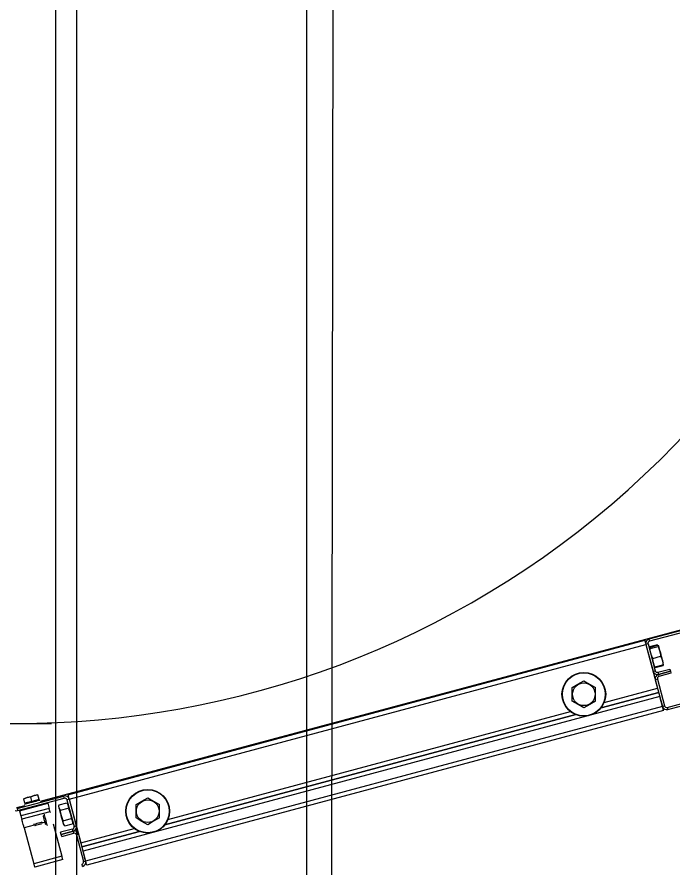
# Model space of a CAD drawing. Extents: x -264205 to -263659, y -1242401 to -1242060.
# Drawn here: x -263795.082 to -263794.654, y -1242186.417 to -1242185.862 of the extents above; entities that cross this region are included whole.
import ezdxf

# ---------------------------------------------------------------- set-up
doc = ezdxf.new("R2010")
doc.units = 0
for name, color, linetype in [('KFA_SO_10-1_PLACHTY', 7, 'Continuous'), ('KFA_SO_10-1_TRIBUNA_C_OBVOD', 7, 'Continuous'), ('OBRUBNIKY_KOMUNIKACIE_PROJEKT', 7, 'Continuous'), ('SITUACIA_DSP_2D', 7, 'Continuous')]:
    doc.layers.add(name, color=color, linetype=linetype)

msp = doc.modelspace()

# ---------------------------------------------------------------- linework, layer by layer
at = {"layer": 'KFA_SO_10-1_PLACHTY'}
msp.add_line((-263794.893, -1242195.596), (-263794.843, -1242168.189), dxfattribs=at)
at = {"layer": 'KFA_SO_10-1_TRIBUNA_C_OBVOD'}
msp.add_lwpolyline([(-263795.284, -1242101.267), (-263795.051, -1242101.819), (-263795.059, -1242226.991), (-263795.286, -1242227.548)], dxfattribs=at)
at = {"layer": 'OBRUBNIKY_KOMUNIKACIE_PROJEKT'}
msp.add_line((-263794.89278, -1242101.38224), (-263794.89278, -1242227.38224), dxfattribs=at)
at = {"layer": 'SITUACIA_DSP_2D'}
for p, q in [((-263794.89279, -1242101.38223), (-263794.89279, -1242227.38224)), ((-263795.04279, -1242101.76909), (-263795.04281, -1242226.99542)), ((-263794.58308, -1242186.24469), (-263794.66933, -1242186.26781)), ((-263794.58271, -1242186.24607), (-263794.66897, -1242186.26918)), ((-263794.63137, -1242186.25717), (-263795.06633, -1242186.37372)), ((-263795.04832, -1242186.36935), (-263794.67209, -1242186.26854)), ((-263794.67209, -1242186.26854), (-263794.67207, -1242186.2686)), ((-263794.67207, -1242186.2686), (-263794.67203, -1242186.26875)), ((-263794.66933, -1242186.26781), (-263794.66897, -1242186.26918)), ((-263795.04758, -1242186.37211), (-263794.67135, -1242186.2713)), ((-263794.67203, -1242186.26875), (-263794.67196, -1242186.26901)), ((-263794.67196, -1242186.26901), (-263794.67187, -1242186.26935)), ((-263794.67187, -1242186.26935), (-263794.67176, -1242186.26977)), ((-263794.67176, -1242186.26977), (-263794.67163, -1242186.27024)), ((-263794.67163, -1242186.27024), (-263794.67149, -1242186.27076)), ((-263794.67149, -1242186.27076), (-263794.67135, -1242186.2713)), ((-263794.66997, -1242186.27093), (-263794.67135, -1242186.2713)), ((-263794.67135, -1242186.2713), (-263794.66373, -1242186.29974)), ((-263794.67135, -1242186.2713), (-263794.66668, -1242186.28873)), ((-263794.66997, -1242186.27093), (-263794.6653, -1242186.28836)), ((-263794.669, -1242186.27375), (-263794.66893, -1242186.27333)), ((-263794.66854, -1242186.274), (-263794.669, -1242186.27375)), ((-263794.66896, -1242186.2732), (-263794.66892, -1242186.27261)), ((-263794.66893, -1242186.27338), (-263794.66896, -1242186.2732)), ((-263794.66893, -1242186.27333), (-263794.66877, -1242186.27315)), ((-263794.66892, -1242186.27261), (-263794.66381, -1242186.27124)), ((-263794.66877, -1242186.27315), (-263794.66367, -1242186.27178)), ((-263794.66854, -1242186.274), (-263794.66344, -1242186.27263)), ((-263794.66847, -1242186.27505), (-263794.66854, -1242186.274)), ((-263794.66367, -1242186.27178), (-263794.66321, -1242186.27204)), ((-263794.66328, -1242186.27245), (-263794.66344, -1242186.27263)), ((-263794.66344, -1242186.27263), (-263794.66237, -1242186.27516)), ((-263794.66321, -1242186.27204), (-263794.66328, -1242186.27245)), ((-263794.66281, -1242186.27269), (-263794.66287, -1242186.27249)), ((-263794.66287, -1242186.27249), (-263794.66287, -1242186.27249)), ((-263794.66267, -1242186.27322), (-263794.66281, -1242186.27269)), ((-263794.66245, -1242186.27405), (-263794.66267, -1242186.27322)), ((-263794.66216, -1242186.27513), (-263794.66245, -1242186.27405)), ((-263794.66791, -1242186.27782), (-263794.66847, -1242186.27505)), ((-263794.66684, -1242186.28035), (-263794.66791, -1242186.27782)), ((-263794.66684, -1242186.28035), (-263794.66174, -1242186.27898)), ((-263794.66237, -1242186.27516), (-263794.66181, -1242186.27793)), ((-263794.66182, -1242186.27638), (-263794.66216, -1242186.27513)), ((-263794.66146, -1242186.27774), (-263794.66182, -1242186.27638)), ((-263794.66181, -1242186.27793), (-263794.66174, -1242186.27898)), ((-263794.66174, -1242186.27898), (-263794.66139, -1242186.27964)), ((-263794.66109, -1242186.27911), (-263794.66146, -1242186.27774)), ((-263794.66139, -1242186.27964), (-263794.66061, -1242186.28168)), ((-263794.66075, -1242186.2804), (-263794.66109, -1242186.27911)), ((-263794.66681, -1242186.28109), (-263794.66684, -1242186.28035)), ((-263794.66645, -1242186.28331), (-263794.66681, -1242186.28109)), ((-263794.66563, -1242186.28535), (-263794.66645, -1242186.28331)), ((-263794.66537, -1242186.28584), (-263794.66026, -1242186.28447)), ((-263794.66522, -1242186.28638), (-263794.66012, -1242186.28501)), ((-263794.66044, -1242186.28155), (-263794.66075, -1242186.2804)), ((-263794.66061, -1242186.28168), (-263794.66028, -1242186.28391)), ((-263794.66019, -1242186.28247), (-263794.66044, -1242186.28155)), ((-263794.66028, -1242186.28391), (-263794.66026, -1242186.28447)), ((-263794.66002, -1242186.28311), (-263794.66019, -1242186.28247)), ((-263794.66007, -1242186.28442), (-263794.66012, -1242186.28501)), ((-263794.66011, -1242186.2842), (-263794.66007, -1242186.28442)), ((-263794.65994, -1242186.28343), (-263794.66002, -1242186.28311)), ((-263794.65993, -1242186.28346), (-263794.65994, -1242186.28343)), ((-263794.66668, -1242186.28873), (-263794.6653, -1242186.28836)), ((-263794.66574, -1242186.28558), (-263794.6656, -1242186.28576)), ((-263794.66537, -1242186.28584), (-263794.66563, -1242186.28535)), ((-263794.6656, -1242186.28576), (-263794.66537, -1242186.28584)), ((-263794.66356, -1242186.28937), (-263794.65576, -1242186.28728)), ((-263794.66356, -1242186.28937), (-263794.66319, -1242186.29075)), ((-263794.66319, -1242186.29075), (-263794.65539, -1242186.28866)), ((-263794.65539, -1242186.28866), (-263794.66319, -1242186.29075)), ((-263794.66319, -1242186.29075), (-263794.66282, -1242186.29212)), ((-263794.65502, -1242186.29003), (-263794.66282, -1242186.29212)), ((-263794.65741, -1242186.31231), (-263794.57115, -1242186.2892)), ((-263794.65704, -1242186.31369), (-263794.57078, -1242186.29058)), ((-263794.65576, -1242186.28728), (-263794.65539, -1242186.28866)), ((-263794.65539, -1242186.28866), (-263794.65502, -1242186.29003)), ((-263794.71568, -1242186.29723), (-263794.71182, -1242186.295)), ((-263794.71182, -1242186.295), (-263794.70808, -1242186.29717)), ((-263794.66383, -1242186.29387), (-263794.6652, -1242186.29424)), ((-263794.6652, -1242186.29424), (-263794.66053, -1242186.31167)), ((-263794.66383, -1242186.29387), (-263794.65915, -1242186.3113)), ((-263794.71942, -1242186.29939), (-263794.71568, -1242186.29723)), ((-263794.71942, -1242186.30049), (-263794.71942, -1242186.29939)), ((-263794.71942, -1242186.30438), (-263794.71942, -1242186.30049)), ((-263794.70808, -1242186.29717), (-263794.70422, -1242186.29939)), ((-263794.70422, -1242186.30049), (-263794.70422, -1242186.29939)), ((-263794.70422, -1242186.30438), (-263794.70422, -1242186.30049)), ((-263794.6986, -1242186.30909), (-263794.66373, -1242186.29974)), ((-263794.66225, -1242186.30525), (-263795.03848, -1242186.40606)), ((-263794.71942, -1242186.30817), (-263794.71942, -1242186.30438)), ((-263794.70422, -1242186.30817), (-263794.70422, -1242186.30438)), ((-263794.70061, -1242186.31258), (-263794.66299, -1242186.3025)), ((-263794.66299, -1242186.3025), (-263794.70061, -1242186.31258)), ((-263794.66053, -1242186.31167), (-263794.66225, -1242186.30525)), ((-263794.66053, -1242186.31167), (-263795.03676, -1242186.41248)), ((-263794.71557, -1242186.31039), (-263794.71942, -1242186.30817)), ((-263794.71182, -1242186.31256), (-263794.71557, -1242186.31039)), ((-263794.70797, -1242186.31033), (-263794.71182, -1242186.31256)), ((-263794.70422, -1242186.30817), (-263794.70797, -1242186.31033)), ((-263794.66053, -1242186.31167), (-263794.65915, -1242186.3113)), ((-263794.66039, -1242186.31221), (-263794.66053, -1242186.31167)), ((-263794.66025, -1242186.31273), (-263794.66039, -1242186.31221)), ((-263794.66012, -1242186.3132), (-263794.66025, -1242186.31273)), ((-263794.65741, -1242186.31231), (-263794.65704, -1242186.31369)), ((-263794.65979, -1242186.31443), (-263795.03602, -1242186.41524)), ((-263794.98508, -1242186.3888), (-263794.71713, -1242186.317)), ((-263794.71713, -1242186.317), (-263794.98508, -1242186.3888)), ((-263794.98306, -1242186.38531), (-263794.72062, -1242186.31499)), ((-263794.66001, -1242186.31362), (-263794.66012, -1242186.3132)), ((-263794.65992, -1242186.31396), (-263794.66001, -1242186.31362)), ((-263794.65985, -1242186.31422), (-263794.65992, -1242186.31396)), ((-263794.65981, -1242186.31437), (-263794.65985, -1242186.31422)), ((-263794.65979, -1242186.31443), (-263794.65981, -1242186.31437)), ((-263795.10485, -1242186.32276), (-263795.05896, -1242186.32276)), ((-263795.08153, -1242186.37826), (-263795.05107, -1242186.37009)), ((-263795.08117, -1242186.37963), (-263795.0507, -1242186.37147)), ((-263795.07715, -1242186.37186), (-263795.07721, -1242186.37163)), ((-263795.07721, -1242186.37163), (-263795.07721, -1242186.37165)), ((-263795.07489, -1242186.371), (-263795.07715, -1242186.37186)), ((-263795.07715, -1242186.37186), (-263795.07495, -1242186.37102)), ((-263795.07636, -1242186.3748), (-263795.07715, -1242186.37186)), ((-263795.07177, -1242186.37357), (-263795.07636, -1242186.3748)), ((-263795.07495, -1242186.37102), (-263795.07256, -1242186.37063)), ((-263795.07256, -1242186.37063), (-263795.07489, -1242186.371)), ((-263795.07296, -1242186.37438), (-263795.07165, -1242186.37403)), ((-263795.0703, -1242186.36977), (-263795.07256, -1242186.37063)), ((-263795.07256, -1242186.37063), (-263795.07036, -1242186.36979)), ((-263795.07177, -1242186.37357), (-263795.07256, -1242186.37063)), ((-263795.06718, -1242186.37235), (-263795.07177, -1242186.37357)), ((-263795.07165, -1242186.37403), (-263795.07034, -1242186.37368)), ((-263795.07036, -1242186.36979), (-263795.06797, -1242186.3694)), ((-263795.07034, -1242186.37368), (-263795.06913, -1242186.37336)), ((-263795.06797, -1242186.3694), (-263795.0703, -1242186.36977)), ((-263795.06913, -1242186.37336), (-263795.06808, -1242186.37308)), ((-263795.06808, -1242186.37308), (-263795.06728, -1242186.37286)), ((-263795.06797, -1242186.3694), (-263795.06803, -1242186.36917)), ((-263795.06803, -1242186.36917), (-263795.06803, -1242186.36919)), ((-263795.06718, -1242186.37235), (-263795.06797, -1242186.3694)), ((-263795.06728, -1242186.37286), (-263795.06677, -1242186.37273)), ((-263795.06677, -1242186.37273), (-263795.0666, -1242186.37268)), ((-263795.0507, -1242186.37147), (-263795.05107, -1242186.37009)), ((-263795.04758, -1242186.37211), (-263795.04895, -1242186.37248)), ((-263795.04895, -1242186.37248), (-263795.04428, -1242186.38991)), ((-263795.04832, -1242186.36935), (-263795.0483, -1242186.36941)), ((-263795.0483, -1242186.36941), (-263795.04826, -1242186.36956)), ((-263795.04826, -1242186.36956), (-263795.04819, -1242186.36982)), ((-263795.04819, -1242186.36982), (-263795.0481, -1242186.37016)), ((-263795.0481, -1242186.37016), (-263795.04799, -1242186.37058)), ((-263795.04799, -1242186.37058), (-263795.04786, -1242186.37105)), ((-263795.04786, -1242186.37105), (-263795.04772, -1242186.37157)), ((-263795.04772, -1242186.37157), (-263795.04758, -1242186.37211)), ((-263795.04758, -1242186.37211), (-263795.03996, -1242186.40055)), ((-263795.04758, -1242186.37211), (-263795.04291, -1242186.38954)), ((-263795.00389, -1242186.37561), (-263795.00014, -1242186.37345)), ((-263795.00014, -1242186.37345), (-263794.99629, -1242186.37123)), ((-263794.99629, -1242186.37123), (-263794.99254, -1242186.37339)), ((-263794.99254, -1242186.37339), (-263794.98869, -1242186.37561)), ((-263795.07642, -1242186.37642), (-263795.0819, -1242186.37789)), ((-263795.08153, -1242186.37826), (-263795.08117, -1242186.37963)), ((-263795.07985, -1242186.37977), (-263795.06149, -1242186.37485)), ((-263795.06061, -1242186.37816), (-263795.07896, -1242186.38307)), ((-263795.0767, -1242186.37539), (-263795.07652, -1242186.37534)), ((-263795.07652, -1242186.37534), (-263795.07602, -1242186.3752)), ((-263795.07602, -1242186.3752), (-263795.07522, -1242186.37499)), ((-263795.07522, -1242186.37499), (-263795.07417, -1242186.37471)), ((-263795.07417, -1242186.37471), (-263795.07296, -1242186.37438)), ((-263795.06149, -1242186.37485), (-263795.06061, -1242186.37816)), ((-263795.06049, -1242186.37859), (-263795.06061, -1242186.37816)), ((-263795.06038, -1242186.379), (-263795.06049, -1242186.37859)), ((-263795.06028, -1242186.37938), (-263795.06038, -1242186.379)), ((-263795.06019, -1242186.37971), (-263795.06028, -1242186.37938)), ((-263795.05433, -1242186.37738), (-263795.05432, -1242186.37739)), ((-263795.05432, -1242186.37739), (-263795.05426, -1242186.37765)), ((-263795.05426, -1242186.37765), (-263795.0541, -1242186.37824)), ((-263795.05418, -1242186.37642), (-263795.05414, -1242186.37583)), ((-263795.05396, -1242186.37794), (-263795.05418, -1242186.37642)), ((-263795.05414, -1242186.37583), (-263795.04903, -1242186.37446)), ((-263795.0541, -1242186.37824), (-263795.05386, -1242186.37911)), ((-263795.05321, -1242186.37927), (-263795.05396, -1242186.37794)), ((-263795.05386, -1242186.37911), (-263795.05357, -1242186.38022)), ((-263795.05321, -1242186.37927), (-263795.04811, -1242186.3779)), ((-263795.05314, -1242186.38019), (-263795.05321, -1242186.37927)), ((-263795.04903, -1242186.37446), (-263795.04829, -1242186.37579)), ((-263795.04829, -1242186.37579), (-263795.04806, -1242186.37731)), ((-263795.04806, -1242186.37731), (-263795.04811, -1242186.3779)), ((-263795.04811, -1242186.3779), (-263795.04771, -1242186.37874)), ((-263795.04771, -1242186.37874), (-263795.04679, -1242186.38132)), ((-263795.00389, -1242186.37672), (-263795.00389, -1242186.37561)), ((-263795.00389, -1242186.3806), (-263795.00389, -1242186.37672)), ((-263794.98869, -1242186.37672), (-263794.98869, -1242186.37561)), ((-263794.98869, -1242186.3806), (-263794.98869, -1242186.37672)), ((-263795.07985, -1242186.37977), (-263795.07896, -1242186.38307)), ((-263795.07896, -1242186.38307), (-263795.07885, -1242186.3835)), ((-263795.07885, -1242186.3835), (-263795.07873, -1242186.38392)), ((-263795.07873, -1242186.38392), (-263795.07863, -1242186.3843)), ((-263795.07863, -1242186.3843), (-263795.07854, -1242186.38463)), ((-263795.07854, -1242186.38463), (-263795.07847, -1242186.38491)), ((-263795.07847, -1242186.38491), (-263795.07842, -1242186.38511)), ((-263795.07842, -1242186.38511), (-263795.07838, -1242186.38523)), ((-263795.06002, -1242186.38036), (-263795.07837, -1242186.38528)), ((-263795.06434, -1242186.38296), (-263795.06439, -1242186.38276)), ((-263795.06439, -1242186.38276), (-263795.06439, -1242186.38276)), ((-263795.06421, -1242186.38346), (-263795.06434, -1242186.38296)), ((-263795.064, -1242186.38421), (-263795.06421, -1242186.38346)), ((-263795.06376, -1242186.38513), (-263795.064, -1242186.38421)), ((-263795.06389, -1242186.38189), (-263795.06385, -1242186.38203)), ((-263795.06385, -1242186.38203), (-263795.06373, -1242186.38248)), ((-263795.0635, -1242186.38611), (-263795.06376, -1242186.38513)), ((-263795.06373, -1242186.38248), (-263795.06354, -1242186.3832)), ((-263795.06354, -1242186.3832), (-263795.06329, -1242186.38414)), ((-263795.06329, -1242186.38414), (-263795.063, -1242186.3852)), ((-263795.06012, -1242186.37999), (-263795.06019, -1242186.37971)), ((-263795.06006, -1242186.38019), (-263795.06012, -1242186.37999)), ((-263795.06003, -1242186.38032), (-263795.06006, -1242186.38019)), ((-263795.06002, -1242186.38036), (-263795.06003, -1242186.38032)), ((-263795.06002, -1242186.38036), (-263795.05999, -1242186.38046)), ((-263795.05999, -1242186.38046), (-263795.05991, -1242186.38078)), ((-263795.05991, -1242186.38078), (-263795.05989, -1242186.38082)), ((-263795.05357, -1242186.38022), (-263795.05322, -1242186.3815)), ((-263795.05322, -1242186.3815), (-263795.05286, -1242186.38287)), ((-263795.05262, -1242186.38296), (-263795.05314, -1242186.38019)), ((-263795.05286, -1242186.38287), (-263795.05249, -1242186.38423)), ((-263795.05167, -1242186.38553), (-263795.05262, -1242186.38296)), ((-263795.05249, -1242186.38423), (-263795.05215, -1242186.38551)), ((-263795.05137, -1242186.38616), (-263795.04626, -1242186.38479)), ((-263795.04679, -1242186.38132), (-263795.04632, -1242186.3841)), ((-263795.04632, -1242186.3841), (-263795.04626, -1242186.38479)), ((-263795.04626, -1242186.38479), (-263795.04552, -1242186.38612)), ((-263795.00389, -1242186.38439), (-263795.00389, -1242186.3806)), ((-263795.00003, -1242186.38661), (-263795.00389, -1242186.38439)), ((-263794.98869, -1242186.38439), (-263794.99243, -1242186.38655)), ((-263794.98869, -1242186.38439), (-263794.98869, -1242186.3806)), ((-263795.07838, -1242186.38523), (-263795.07837, -1242186.38528)), ((-263795.07834, -1242186.38538), (-263795.07837, -1242186.38528)), ((-263795.07826, -1242186.3857), (-263795.07834, -1242186.38538)), ((-263795.07812, -1242186.3862), (-263795.07826, -1242186.3857)), ((-263795.07794, -1242186.38689), (-263795.07812, -1242186.3862)), ((-263795.07771, -1242186.38772), (-263795.07794, -1242186.38689)), ((-263795.07746, -1242186.38868), (-263795.07771, -1242186.38772)), ((-263795.07718, -1242186.38971), (-263795.07746, -1242186.38868)), ((-263795.0769, -1242186.39078), (-263795.07718, -1242186.38971)), ((-263795.07026, -1242186.389), (-263795.0769, -1242186.39078)), ((-263795.07072, -1242186.3885), (-263795.07056, -1242186.38845)), ((-263795.07056, -1242186.38845), (-263795.07008, -1242186.38833)), ((-263795.07008, -1242186.38833), (-263795.06935, -1242186.38813)), ((-263795.06997, -1242186.38932), (-263795.0698, -1242186.38927)), ((-263795.0698, -1242186.38927), (-263795.06931, -1242186.38914)), ((-263795.06935, -1242186.38813), (-263795.06845, -1242186.38789)), ((-263795.06931, -1242186.38914), (-263795.06858, -1242186.38895)), ((-263795.06858, -1242186.38895), (-263795.06772, -1242186.38872)), ((-263795.06845, -1242186.38789), (-263795.06749, -1242186.38763)), ((-263795.06772, -1242186.38872), (-263795.06685, -1242186.38848)), ((-263795.06749, -1242186.38763), (-263795.0666, -1242186.38739)), ((-263795.06685, -1242186.38848), (-263795.06612, -1242186.38829)), ((-263795.0666, -1242186.38739), (-263795.06586, -1242186.3872)), ((-263795.06612, -1242186.38829), (-263795.06563, -1242186.38816)), ((-263795.06586, -1242186.3872), (-263795.06538, -1242186.38707)), ((-263795.06563, -1242186.38816), (-263795.06546, -1242186.38811)), ((-263795.06538, -1242186.38707), (-263795.06522, -1242186.38702)), ((-263795.06323, -1242186.38712), (-263795.06537, -1242186.38769)), ((-263795.06324, -1242186.38705), (-263795.0635, -1242186.38611)), ((-263795.06303, -1242186.38785), (-263795.06324, -1242186.38705)), ((-263795.06288, -1242186.38842), (-263795.06303, -1242186.38785)), ((-263795.063, -1242186.3852), (-263795.06271, -1242186.38629)), ((-263795.0628, -1242186.3887), (-263795.06288, -1242186.38842)), ((-263795.0628, -1242186.38873), (-263795.0628, -1242186.3887)), ((-263795.06271, -1242186.38629), (-263795.06243, -1242186.38732)), ((-263795.06243, -1242186.38732), (-263795.0622, -1242186.38819)), ((-263795.0622, -1242186.38819), (-263795.06203, -1242186.38883)), ((-263795.06203, -1242186.38883), (-263795.06194, -1242186.38917)), ((-263795.06194, -1242186.38917), (-263795.06192, -1242186.38923)), ((-263795.05793, -1242186.38816), (-263795.05225, -1242186.40936)), ((-263795.05215, -1242186.38551), (-263795.05185, -1242186.38662)), ((-263795.05185, -1242186.38662), (-263795.05162, -1242186.3875)), ((-263795.05137, -1242186.38616), (-263795.05167, -1242186.38553)), ((-263795.05162, -1242186.3875), (-263795.05146, -1242186.38808)), ((-263795.05146, -1242186.38808), (-263795.05139, -1242186.38834)), ((-263795.05141, -1242186.38675), (-263795.05137, -1242186.38616)), ((-263795.05119, -1242186.38827), (-263795.05141, -1242186.38675)), ((-263795.05139, -1242186.38834), (-263795.05139, -1242186.38835)), ((-263795.05045, -1242186.3896), (-263795.05119, -1242186.38827)), ((-263795.05045, -1242186.3896), (-263795.04534, -1242186.38823)), ((-263795.04552, -1242186.38612), (-263795.04529, -1242186.38764)), ((-263795.04529, -1242186.38764), (-263795.04534, -1242186.38823)), ((-263795.04428, -1242186.38991), (-263795.04291, -1242186.38954)), ((-263794.99629, -1242186.38878), (-263795.00003, -1242186.38661)), ((-263794.99243, -1242186.38655), (-263794.99629, -1242186.38878)), ((-263795.0769, -1242186.39078), (-263795.0706, -1242186.41427)), ((-263795.04529, -1242186.39166), (-263795.05309, -1242186.39375)), ((-263795.05272, -1242186.39512), (-263795.05309, -1242186.39375)), ((-263795.04492, -1242186.39303), (-263795.05272, -1242186.39512)), ((-263795.05272, -1242186.39512), (-263795.04492, -1242186.39303)), ((-263795.05235, -1242186.3965), (-263795.05272, -1242186.39512)), ((-263795.05235, -1242186.3965), (-263795.04455, -1242186.39441)), ((-263795.04492, -1242186.39303), (-263795.04529, -1242186.39166)), ((-263795.04455, -1242186.39441), (-263795.04492, -1242186.39303)), ((-263795.04143, -1242186.39505), (-263795.04281, -1242186.39542)), ((-263795.04281, -1242186.39542), (-263795.03814, -1242186.41285)), ((-263795.04143, -1242186.39505), (-263795.03676, -1242186.41248)), ((-263795.03996, -1242186.40055), (-263795.00509, -1242186.39121)), ((-263795.03922, -1242186.40331), (-263795.0016, -1242186.39323)), ((-263795.0016, -1242186.39323), (-263795.03922, -1242186.40331)), ((-263795.03676, -1242186.41248), (-263795.03848, -1242186.40606)), ((-263795.05225, -1242186.40936), (-263795.0706, -1242186.41427)), ((-263795.05166, -1242186.41156), (-263795.07001, -1242186.41648)), ((-263795.05213, -1242186.40979), (-263795.05225, -1242186.40936)), ((-263795.05202, -1242186.4102), (-263795.05213, -1242186.40979)), ((-263795.05192, -1242186.41058), (-263795.05202, -1242186.4102)), ((-263795.05183, -1242186.41091), (-263795.05192, -1242186.41058)), ((-263795.05176, -1242186.41119), (-263795.05183, -1242186.41091)), ((-263795.0517, -1242186.41139), (-263795.05176, -1242186.41119)), ((-263795.05167, -1242186.41152), (-263795.0517, -1242186.41139)), ((-263795.05166, -1242186.41156), (-263795.05167, -1242186.41152)), ((-263795.03814, -1242186.41285), (-263795.03676, -1242186.41248)), ((-263795.03662, -1242186.41302), (-263795.03676, -1242186.41248)), ((-263795.0706, -1242186.41427), (-263795.07049, -1242186.4147)), ((-263795.07049, -1242186.4147), (-263795.07037, -1242186.41512)), ((-263795.07037, -1242186.41512), (-263795.07027, -1242186.4155)), ((-263795.07027, -1242186.4155), (-263795.07018, -1242186.41583)), ((-263795.07018, -1242186.41583), (-263795.07011, -1242186.4161)), ((-263795.07011, -1242186.4161), (-263795.07006, -1242186.41631)), ((-263795.07006, -1242186.41631), (-263795.07002, -1242186.41643)), ((-263795.07002, -1242186.41643), (-263795.07001, -1242186.41648)), ((-263795.03877, -1242186.41597), (-263795.03914, -1242186.4146)), ((-263795.03648, -1242186.41354), (-263795.03662, -1242186.41302)), ((-263795.03635, -1242186.41401), (-263795.03648, -1242186.41354)), ((-263795.03624, -1242186.41443), (-263795.03635, -1242186.41401)), ((-263795.03615, -1242186.41477), (-263795.03624, -1242186.41443)), ((-263795.03608, -1242186.41503), (-263795.03615, -1242186.41477)), ((-263795.03604, -1242186.41518), (-263795.03608, -1242186.41503)), ((-263795.03602, -1242186.41524), (-263795.03604, -1242186.41518))]:
    msp.add_line(p, q, dxfattribs=at)
for centre, radius in [((-263794.71182, -1242186.30378), 0.01425), ((-263794.71182, -1242186.30378), 0.01401), ((-263794.71182, -1242186.30378), 0.00739), ((-263794.99629, -1242186.38), 0.01425), ((-263794.99629, -1242186.38), 0.01401), ((-263794.99629, -1242186.38), 0.00739)]:
    msp.add_circle(centre, radius, dxfattribs=at)
for centre, radius, start, end in [((-263795.0819, -1242185.72426), 0.5985, 144.56502, 35.43498), ((-263794.6686, -1242186.27056), 0.00285, 105, 195), ((-263794.6686, -1242186.27056), 0.00143, 105, 195), ((-263794.66393, -1242186.288), 0.00285, 195, 285), ((-263794.66393, -1242186.288), 0.00143, 195, 285), ((-263794.66245, -1242186.2935), 0.00285, 105, 195), ((-263794.66245, -1242186.2935), 0.00143, 105, 195), ((-263794.65778, -1242186.31094), 0.00285, 195, 285), ((-263794.65778, -1242186.31094), 0.00143, 195, 285), ((-263795.06816, -1242186.37261), 0.000475, 285, 15), ((-263795.05033, -1242186.37285), 0.00285, 15, 105), ((-263795.05033, -1242186.37285), 0.00143, 15, 105), ((-263795.07539, -1242186.37454), 0.000475, 195, 285), ((-263795.0819, -1242186.37688), 0.00285, 255, 285), ((-263795.04566, -1242186.39028), 0.00143, 285, 15), ((-263795.04566, -1242186.39028), 0.00285, 285, 15), ((-263795.04418, -1242186.39579), 0.00285, 15, 105), ((-263795.04418, -1242186.39579), 0.00143, 15, 105), ((-263795.03951, -1242186.41322), 0.00142, 285, 15), ((-263795.03951, -1242186.41322), 0.00285, 285, 15)]:
    msp.add_arc(centre, radius, start, end, dxfattribs=at)

doc.saveas('drawing.dxf')
